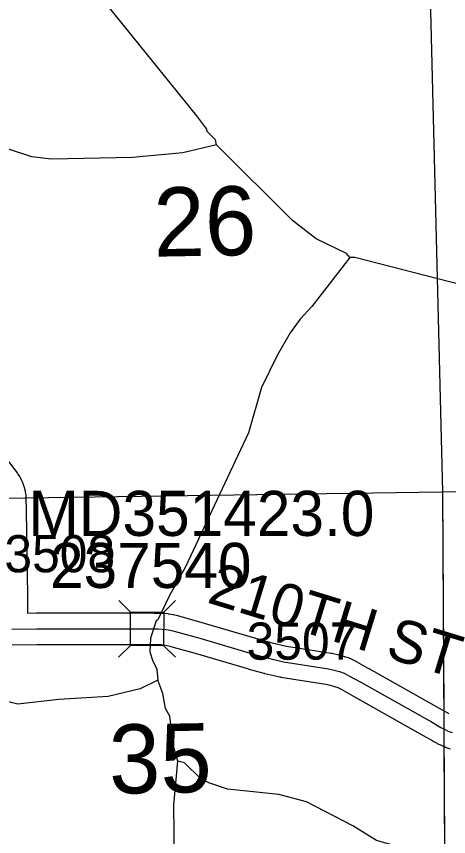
# Model space of a CAD drawing. Extents: x 23.6 to 68.7, y -63 to -29.
# Drawn here: x 42.849 to 43.662, y -45.271 to -43.727 of the extents above; entities that cross this region are included whole.
import ezdxf

# ---------------------------------------------------------------- set-up
doc = ezdxf.new("R2010")
doc.units = 0
for name, color, linetype in [('tdCoHydroRiver', 7, 'Continuous'), ('tdCoSecRdNmbr', 7, 'Continuous'), ('tdCoSecRdTxt', 7, 'Continuous'), ('tdCoSecRteBand', 7, 'Continuous'), ('tdCoSecRteCL', 7, 'Continuous'), ('tdCoSectLine', 7, 'Continuous'), ('tdCoSectLinePart', 7, 'Continuous'), ('tdCoSectNmbr', 7, 'Continuous'), ('tdCoStrucSec', 7, 'Continuous'), ('tdCoStrucSecCoName', 7, 'Continuous'), ('tdCoStrucSecFHWANum', 7, 'Continuous'), ('tdCoSurfGravel', 7, 'Continuous')]:
    doc.layers.add(name, color=color, linetype=linetype)

msp = doc.modelspace()

# ---------------------------------------------------------------- linework, layer by layer
at = {"layer": 'tdCoHydroRiver'}
for points in [[(43.2254, -43.9687), (43.2237, -43.9592), (43.2078, -43.9436), (43.2077, -43.9389), (43.1885, -43.9138), (42.9394, -43.6052), (42.9346, -43.5989), (42.8531, -43.5018), (42.853, -43.4908)], [(43.2254, -43.9687), (43.1624, -43.9835), (43.0677, -43.9923), (42.9146, -43.9953), (42.8783, -43.9909), (42.7881, -43.9618)], [(43.4768, -44.181), (43.4704, -44.1731), (43.4133, -44.1453), (43.3688, -44.111), (43.2254, -43.9687)], [(43.4768, -44.181), (43.405, -44.2732), (43.3832, -44.2971), (43.3645, -44.3225), (43.3396, -44.3654), (43.3102, -44.4256), (43.2857, -44.5111), (43.1666, -44.7648), (43.1371, -44.8172), (43.1155, -44.8632), (43.1123, -44.8648), (43.1016, -44.898), (43.1002, -44.9233), (43.1051, -44.939), (43.1132, -44.9563), (43.115, -44.9768)], [(43.7521, -44.2494), (43.4862, -44.1809), (43.4768, -44.181)], [(43.115, -44.9768), (43.082, -44.9929), (43.0221, -45.0077), (42.929, -45.0133), (42.8518, -45.022), (42.7141, -44.987)], [(43.1527, -45.1296), (43.1445, -45.1013), (43.1377, -45.0445), (43.1297, -45.0304), (43.1247, -45.002), (43.115, -44.9768)], [(43.1625, -45.4989), (43.1525, -45.4406), (43.1466, -45.3222), (43.1456, -45.2117), (43.1527, -45.1296)], [(43.9228, -45.7695), (43.918, -45.7695), (43.9148, -45.7569), (43.9051, -45.7396), (43.8969, -45.7066), (43.8932, -45.6513), (43.8802, -45.6136), (43.8626, -45.5806), (43.8578, -45.5743), (43.7697, -45.4442), (43.7407, -45.3844), (43.6484, -45.3001), (43.6278, -45.2924), (43.5599, -45.2883), (43.5267, -45.2791), (43.4822, -45.2512), (43.3949, -45.2062), (43.3427, -45.1925), (43.2463, -45.1824), (43.2115, -45.1701), (43.1956, -45.1623), (43.1654, -45.1326), (43.1527, -45.1296)]]:
    msp.add_lwpolyline(points, dxfattribs=at)
at = {"layer": 'tdCoSecRteBand'}
for points in [[(42.8164, -44.5433), (42.8503, -44.5864), (42.8512, -44.5876), (42.852, -44.5889), (42.8547, -44.593), (42.8553, -44.5941), (42.8559, -44.5952), (42.8582, -44.5995), (42.8588, -44.6006), (42.8592, -44.6017), (42.8611, -44.6063), (42.8616, -44.6074), (42.862, -44.6086), (42.8635, -44.6133), (42.8639, -44.6144), (42.8642, -44.6156), (42.8653, -44.6204), (42.8656, -44.6216), (42.8658, -44.6228), (42.8666, -44.6277), (42.8669, -44.6297), (42.8669, -44.6317), (42.8674, -44.6591), (42.8674, -44.6592), (42.8674, -44.6592), (42.8685, -44.7352), (42.8685, -44.7352), (42.8685, -44.7352), (42.8697, -44.8188), (42.8703, -44.8504), (42.8703, -44.8504), (42.8872, -44.8501), (42.8875, -44.8501), (42.8877, -44.8501), (43.0172, -44.8501), (43.0172, -44.8501), (43.0172, -44.8501), (43.0963, -44.8503), (43.0965, -44.8503), (43.0967, -44.8503), (43.1085, -44.8504), (43.1156, -44.8504), (43.1165, -44.8503), (43.1174, -44.8504), (43.1249, -44.8507), (43.1258, -44.8508), (43.1266, -44.8509), (43.1341, -44.8516), (43.135, -44.8517), (43.1358, -44.8519), (43.1433, -44.8531), (43.1441, -44.8532), (43.145, -44.8534), (43.1523, -44.855), (43.1532, -44.8552), (43.154, -44.8554), (43.1613, -44.8575), (43.1613, -44.8575), (43.1613, -44.8575), (43.2024, -44.8692), (43.2026, -44.8692), (43.2027, -44.8692), (43.3035, -44.8988), (43.3307, -44.9064), (43.3575, -44.9126), (43.4413, -44.9261), (43.4419, -44.9262), (43.4425, -44.9263), (43.4531, -44.9285), (43.4545, -44.9287), (43.4558, -44.9291), (43.4658, -44.9321), (43.466, -44.9321), (43.4663, -44.9322), (43.4752, -44.935), (43.4779, -44.9359), (43.4804, -44.9372), (43.4892, -44.942), (43.4895, -44.9421), (43.4897, -44.9422), (43.512, -44.9547), (43.5121, -44.9547), (43.5121, -44.9547), (43.6448, -45.0294), (43.6449, -45.0294), (43.6449, -45.0294), (43.6626, -45.0395)], [(43.666, -45.1066), (43.6587, -45.104), (43.658, -45.1037), (43.6573, -45.1034), (43.6502, -45.1004), (43.6495, -45.1001), (43.6488, -45.0998), (43.6418, -45.0965), (43.6411, -45.0961), (43.6405, -45.0958), (43.6337, -45.0921), (43.6334, -45.0919), (43.6332, -45.0918), (43.6153, -45.0816), (43.4827, -45.0071), (43.4606, -44.9947), (43.4545, -44.9914), (43.4485, -44.9895), (43.4401, -44.987), (43.4313, -44.9853), (43.347, -44.9717), (43.346, -44.9715), (43.345, -44.9713), (43.3165, -44.9647), (43.3159, -44.9646), (43.3152, -44.9644), (43.2871, -44.9565), (43.2869, -44.9565), (43.2868, -44.9564), (43.1859, -44.9269), (43.145, -44.9152), (43.1386, -44.9134), (43.1329, -44.9122), (43.1271, -44.9112), (43.1213, -44.9106), (43.1155, -44.9104), (43.1088, -44.9104), (43.1084, -44.9104), (43.108, -44.9104), (43.096, -44.9103), (43.0172, -44.9101), (42.8879, -44.9101), (42.8413, -44.9109)]]:
    msp.add_lwpolyline(points, dxfattribs=at)
at = {"layer": 'tdCoSecRteCL'}
msp.add_lwpolyline([(42.8408, -44.8809), (42.8877, -44.8801), (43.0172, -44.8801), (43.0963, -44.8803), (43.1084, -44.8804), (43.116, -44.8804), (43.1235, -44.8807), (43.131, -44.8815), (43.1385, -44.8827), (43.1459, -44.8843), (43.1531, -44.8864), (43.1942, -44.898), (43.2952, -44.9276), (43.3233, -44.9355), (43.3517, -44.9421), (43.4366, -44.9557), (43.4473, -44.9579), (43.4573, -44.9608), (43.4662, -44.9636), (43.475, -44.9684), (43.4974, -44.9809), (43.6301, -45.0555), (43.648, -45.0657), (43.6548, -45.0694), (43.6618, -45.0728), (43.6689, -45.0757)], dxfattribs=at)
at = {"layer": 'tdCoSectLine'}
for points in [[(43.6261, -43.6144), (43.6508, -44.6219)], [(43.6508, -44.6219), (44.6438, -44.6042)], [(42.6467, -44.6366), (43.6508, -44.6219)], [(43.6508, -44.6219), (43.6569, -45.6219)]]:
    msp.add_lwpolyline(points, dxfattribs=at)
at = {"layer": 'tdCoSectLinePart'}
for points in [[(43.6261, -43.6144), (43.6508, -44.6219)], [(42.8665, -44.6334), (43.6508, -44.6219)], [(43.6508, -44.6219), (43.8338, -44.6187)], [(43.6508, -44.6219), (43.6533, -45.0345)], [(43.6537, -45.1014), (43.6568, -45.5919)]]:
    msp.add_lwpolyline(points, dxfattribs=at)
at = {"layer": 'tdCoStrucSec'}
for p, q in [((43.0637, -44.8489), (43.0416, -44.8267)), ((43.1263, -44.849), (43.1485, -44.8269)), ((43.0636, -44.9115), (43.0414, -44.9336)), ((43.1262, -44.9116), (43.1483, -44.9338))]:
    msp.add_line(p, q, dxfattribs=at)
msp.add_lwpolyline([(43.0637, -44.8489), (43.1263, -44.849), (43.1262, -44.9116), (43.0636, -44.9115)], close=True, dxfattribs=at)
at = {"layer": 'tdCoSurfGravel'}
msp.add_lwpolyline([(42.8408, -44.8809), (42.8877, -44.8801), (43.0172, -44.8801), (43.0963, -44.8803), (43.1084, -44.8804), (43.116, -44.8804), (43.1235, -44.8807), (43.131, -44.8815), (43.1385, -44.8827), (43.1459, -44.8843), (43.1531, -44.8864), (43.1942, -44.898), (43.2952, -44.9276), (43.3233, -44.9355), (43.3517, -44.9421), (43.4366, -44.9557), (43.4473, -44.9579), (43.4573, -44.9608), (43.4662, -44.9636), (43.475, -44.9684), (43.4974, -44.9809), (43.6301, -45.0555), (43.648, -45.0657), (43.6548, -45.0694), (43.6618, -45.0728), (43.6689, -45.0757)], dxfattribs=at)

# ---------------------------------------------------------------- texts
at = {"layer": 'tdCoSecRdNmbr'}
for s, rotation, p in [('3508', 0.0335, (42.8266, -44.7737)), ('3507', 0.0338, (43.2824, -44.9383))]:
    msp.add_text(s, height=0.07, rotation=rotation, dxfattribs=at).set_placement(p)
at = {"layer": 'tdCoSecRdTxt'}
msp.add_text('210TH ST', height=0.08, rotation=342.8951, dxfattribs=at).set_placement((43.2057, -44.8299))
at = {"layer": 'tdCoSectNmbr'}
for s, rotation, p in [('26', 1.0336, (43.1081, -44.1793)), ('35', 1.0335, (43.0242, -45.1909))]:
    msp.add_text(s, height=0.13, rotation=rotation, dxfattribs=at).set_placement(p)
at = {"layer": 'tdCoStrucSecCoName'}
msp.add_text('MD351423.0', height=0.085, dxfattribs=at).set_placement((42.8719, -44.7052))
at = {"layer": 'tdCoStrucSecFHWANum'}
msp.add_text('237540', height=0.085, dxfattribs=at).set_placement((42.9123, -44.8032))

doc.saveas('drawing.dxf')
